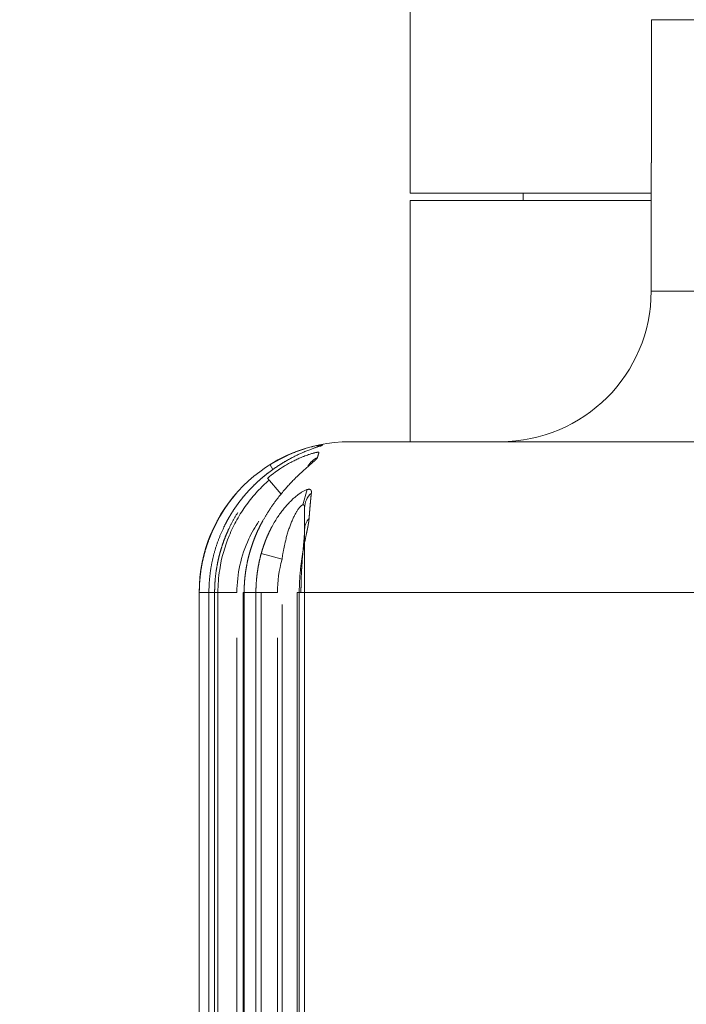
# Model space of a CAD drawing. Header units: millimetres. Extents: x 25069 to 61396, y 8621 to 21558.
# Tile 439 of 656: x 49945 to 49989, y 15924 to 15989. Entities that reach past the tile are written whole.
import ezdxf

# ---------------------------------------------------------------- set-up
doc = ezdxf.new("R2010")
doc.units = ezdxf.units.MM
doc.layers.add('10', color=7, linetype='Continuous')
doc.layers.add('dim', color=84, linetype='Continuous', lineweight=9)
doc.dimstyles.get("Standard").update_dxf_attribs({"dimtxt": 15, "dimasz": 5, "dimexe": 8, "dimexo": 5, "dimgap": 3, "dimtad": 0, "dimzin": 0, "dimdsep": 46, "dimtxsty": 'Standard', "dimblk": 'CLOSEDBLANK', "dimcen": 2, "dimclrd": 4, "dimclre": 3, "dimadec": 0, "dimazin": 0, "dimtfac": 1, "dimtofl": 0, "dimtmove": 0, "dimatfit": 3, "dimldrblk": 'CLOSEDBLANK', "dimfxl": 0, "dimtolj": 1, "dimtzin": 0, "dimarcsym": 0})

# ---------------------------------------------------------------- blocks, each defined once
blk = doc.blocks.new('_ClosedBlank')
at = {"color": 0, "linetype": 'ByBlock', "lineweight": -2}
for p, q in [((-1, 0.1667), (0, 0)), ((-1, 0.1667), (-1, -0.1667)), ((0, 0), (-1, -0.1667))]:
    blk.add_line(p, q, dxfattribs=at)
blk = doc.blocks.new('*D45')
at = {"layer": 'Defpoints', "color": 0, "lineweight": 18}
for p in [(49785.151, 16077.893), (49977.346, 16077.893), (50058.78, 15900.393)]:
    blk.add_point(p, dxfattribs=at)
at = {"layer": 'dim', "color": 4, "lineweight": -3}
for p, q in [((49785.151, 16077.893), (49785.151, 16087.893)), ((49785.151, 15910.393), (49785.151, 16067.893))]:
    blk.add_line(p, q, dxfattribs=at)
at = {"layer": 'dim', "color": 3, "lineweight": -2}
for p, q in [((49957.346, 16077.893), (49765.151, 16077.893)), ((50038.78, 15900.393), (49765.151, 15900.393))]:
    blk.add_line(p, q, dxfattribs=at)
at = {"layer": 'dim', "color": 4, "lineweight": -3, "xscale": 10, "yscale": 10, "zscale": 10}
for p, rotation in [((49785.151, 16077.893), 90), ((49785.151, 15900.393), 270)]:
    blk.add_blockref('_ClosedBlank', p, dxfattribs=dict(at, rotation=rotation))
at = {"layer": 'dim', "color": 0, "lineweight": 18, "insert": (49785.151, 16342.893), "char_height": 100, "attachment_point": 5, "rotation": 90}
blk.add_mtext('\\A1;177.50', dxfattribs=at)

msp = doc.modelspace()

# ---------------------------------------------------------------- linework, layer by layer
at = {"layer": '10', "color": 7, "linetype": 'Continuous', "lineweight": 15}
for p, q in [((49970.786, 16011.393), (49970.786, 15987.893)), ((50061.877, 15988.893), (49986.799, 15988.893)), ((49986.799, 15979.393), (49986.799, 15988.893)), ((49970.793, 15987.893), (49970.793, 15977.393)), ((49986.786, 15979.393), (49986.799, 15979.393)), ((49986.786, 15979.393), (49986.786, 15970.893)), ((49970.793, 15977.393), (49986.786, 15977.393)), ((49978.286, 15977.393), (49978.286, 15976.893)), ((49970.793, 15976.893), (49986.786, 15976.893)), ((49970.793, 15966.893), (49970.793, 15976.893)), ((50063.286, 15970.893), (49986.786, 15970.893)), ((49970.786, 15966.893), (49970.786, 15960.892)), ((49970.793, 15966.893), (49970.793, 15966.893)), ((49997.286, 15960.893), (49966.786, 15960.893)), ((49961.49, 15959.369), (49961.685, 15959.057)), ((49961.321, 15958.468), (49962.226, 15957.403)), ((49963.961, 15957.721), (49963.676, 15956.709)), ((49963.786, 15855.668), (49963.786, 15956.502)), ((49960.909, 15953.484), (49962.286, 15953.095)), ((49956.786, 15950.893), (49956.786, 15857.541)), ((49956.797, 15950.893), (49956.786, 15950.893)), ((49956.797, 15860.541), (49956.797, 15950.893)), ((49956.797, 15950.893), (49957.421, 15950.893)), ((49957.423, 15950.893), (49957.435, 15950.893)), ((49957.423, 15950.893), (49957.423, 15856.971)), ((49957.435, 15950.893), (49957.435, 15860.37)), ((49957.814, 15950.893), (49957.435, 15950.893)), ((49957.814, 15860.269), (49957.814, 15950.893)), ((49957.814, 15950.893), (49959.293, 15950.893)), ((49958.032, 15950.893), (49958.032, 15857.21)), ((49959.714, 15950.893), (49959.772, 15950.893)), ((49959.714, 15950.893), (49959.714, 15856.358)), ((49959.772, 15950.893), (49959.772, 15859.745)), ((49960.555, 15950.893), (49959.772, 15950.893)), ((49960.555, 15859.534), (49960.555, 15950.893)), ((49960.555, 15950.893), (49961.981, 15950.893)), ((49960.901, 15950.893), (49960.901, 15856.441)), ((49963.302, 15950.893), (49963.432, 15950.893)), ((49963.302, 15950.893), (49963.302, 15855.733)), ((49991.873, 15950.893), (49963.432, 15950.893)), ((49963.432, 15950.893), (49963.432, 15858.764)), ((49962.286, 15859.07), (49962.286, 15950.095)), ((49959.293, 15947.892), (49959.293, 15859.873)), ((49961.981, 15947.893), (49961.981, 15859.153))]:
    msp.add_line(p, q, dxfattribs=at)
for centre, start, end in [((49976.786, 15970.893), 270, 0), ((49966.786, 15950.893), 90, 180)]:
    msp.add_arc(centre, 10, start, end, dxfattribs=at)
for centre, ratio, start_param, end_param in [((49965.286, 15959.235), 0.999925, 1.763697, 2.151402), ((49965.286, 15958.507), 0.992237, 2.015415, 2.599936), ((49965.286, 15956.498), 0.925036, 2.348165, 3.141593), ((49965.286, 15955.07), 0.821488, 2.500393, 3.141593)]:
    msp.add_ellipse(centre, major_axis=(1.5, 0), ratio=ratio, start_param=start_param, end_param=end_param, dxfattribs=at)
for points, knots in [([(49964.964, 15960.658), (49964.964, 15960.657), (49964.964, 15960.657), (49964.963, 15960.656), (49964.962, 15960.656), (49964.961, 15960.655), (49964.959, 15960.654), (49964.958, 15960.653), (49964.956, 15960.652), (49964.954, 15960.651), (49964.951, 15960.65), (49964.949, 15960.649), (49964.946, 15960.648), (49964.943, 15960.646), (49964.94, 15960.645), (49964.936, 15960.644), (49964.933, 15960.642), (49964.929, 15960.641), (49964.925, 15960.639), (49964.92, 15960.638), (49964.916, 15960.636), (49964.911, 15960.635), (49964.906, 15960.633), (49964.901, 15960.631), (49964.895, 15960.629), (49964.89, 15960.627), (49964.884, 15960.625), (49964.878, 15960.623), (49964.871, 15960.621), (49964.865, 15960.619), (49964.844, 15960.612), (49964.806, 15960.6), (49964.742, 15960.579), (49964.668, 15960.555), (49964.558, 15960.519), (49964.402, 15960.466), (49964.187, 15960.389), (49963.944, 15960.295), (49963.699, 15960.193), (49963.464, 15960.088), (49963.245, 15959.985), (49963.016, 15959.87), (49962.779, 15959.743), (49962.598, 15959.642), (49962.479, 15959.572), (49962.423, 15959.538), (49962.367, 15959.505), (49962.311, 15959.47), (49962.254, 15959.435), (49962.197, 15959.399), (49962.14, 15959.363), (49962.083, 15959.326), (49962.026, 15959.289), (49961.968, 15959.251), (49961.91, 15959.212), (49961.852, 15959.173), (49961.794, 15959.133), (49961.736, 15959.092), (49961.677, 15959.051), (49961.619, 15959.009), (49961.56, 15958.966), (49961.501, 15958.923), (49961.442, 15958.879), (49961.403, 15958.849), (49961.383, 15958.834)], [0, 0, 0, 0, 0.004323, 0.008642, 0.01296, 0.017275, 0.021588, 0.0259, 0.030211, 0.034522, 0.038833, 0.043144, 0.047456, 0.05177, 0.056085, 0.060403, 0.064723, 0.069047, 0.073374, 0.077705, 0.08204, 0.08638, 0.090726, 0.095077, 0.099434, 0.103798, 0.108169, 0.112547, 0.116933, 0.121327, 0.125729, 0.15659, 0.187587, 0.218858, 0.250534, 0.311119, 0.372436, 0.435241, 0.50024, 0.548296, 0.597123, 0.64694, 0.697958, 0.750372, 0.762259, 0.774196, 0.786187, 0.798233, 0.810337, 0.822499, 0.834722, 0.847008, 0.859359, 0.871776, 0.884262, 0.896818, 0.909445, 0.922147, 0.934924, 0.947778, 0.960711, 0.973725, 0.98682, 1, 1, 1, 1]), ([(49961.49, 15959.369), (49961.5, 15959.375), (49961.52, 15959.388), (49961.551, 15959.406), (49961.581, 15959.425), (49961.611, 15959.443), (49961.641, 15959.461), (49961.671, 15959.479), (49961.701, 15959.497), (49961.731, 15959.515), (49961.761, 15959.532), (49961.791, 15959.55), (49961.82, 15959.567), (49961.85, 15959.584), (49961.88, 15959.601), (49961.91, 15959.617), (49961.939, 15959.634), (49961.969, 15959.65), (49961.999, 15959.666), (49962.028, 15959.682), (49962.058, 15959.698), (49962.087, 15959.714), (49962.116, 15959.73), (49962.146, 15959.745), (49962.175, 15959.76), (49962.204, 15959.775), (49962.234, 15959.79), (49962.263, 15959.805), (49962.292, 15959.82), (49962.321, 15959.835), (49962.35, 15959.849), (49962.379, 15959.863), (49962.408, 15959.877), (49962.436, 15959.891), (49962.465, 15959.905), (49962.494, 15959.919), (49962.523, 15959.932), (49962.551, 15959.946), (49962.58, 15959.959), (49962.608, 15959.972), (49962.636, 15959.985), (49962.758, 15960.04), (49962.969, 15960.131), (49963.262, 15960.246), (49963.54, 15960.345), (49963.777, 15960.422), (49963.974, 15960.481), (49964.137, 15960.526), (49964.315, 15960.572), (49964.499, 15960.616), (49964.648, 15960.648), (49964.749, 15960.669), (49964.816, 15960.681), (49964.873, 15960.691), (49964.909, 15960.697), (49964.93, 15960.701), (49964.941, 15960.702), (49964.95, 15960.704), (49964.959, 15960.705), (49964.967, 15960.706), (49964.974, 15960.707), (49964.981, 15960.707), (49964.986, 15960.708), (49964.99, 15960.708), (49964.994, 15960.708), (49964.996, 15960.708), (49964.998, 15960.708), (49964.999, 15960.708), (49964.999, 15960.707), (49964.999, 15960.707)], [0, 0, 0, 0, 0.006609, 0.013196, 0.019763, 0.026309, 0.032834, 0.039339, 0.045825, 0.05229, 0.058737, 0.065164, 0.071572, 0.077962, 0.084333, 0.090687, 0.097023, 0.103341, 0.109642, 0.115926, 0.122193, 0.128445, 0.13468, 0.140899, 0.147103, 0.153292, 0.159465, 0.165625, 0.17177, 0.177901, 0.184018, 0.190122, 0.196212, 0.20229, 0.208356, 0.214409, 0.22045, 0.22648, 0.232499, 0.238506, 0.244503, 0.25049, 0.315492, 0.378506, 0.44001, 0.500509, 0.542763, 0.58433, 0.625425, 0.688291, 0.750082, 0.78172, 0.813043, 0.844191, 0.875309, 0.884281, 0.893228, 0.902154, 0.911063, 0.919959, 0.928844, 0.937723, 0.946599, 0.955476, 0.964358, 0.973247, 0.982148, 0.991065, 1, 1, 1, 1]), ([(49964.641, 15959.851), (49964.641, 15959.85), (49964.64, 15959.847), (49964.639, 15959.844), (49964.637, 15959.84), (49964.635, 15959.836), (49964.634, 15959.832), (49964.631, 15959.828), (49964.629, 15959.823), (49964.626, 15959.819), (49964.624, 15959.815), (49964.621, 15959.81), (49964.617, 15959.805), (49964.614, 15959.8), (49964.61, 15959.795), (49964.606, 15959.79), (49964.602, 15959.785), (49964.598, 15959.78), (49964.593, 15959.774), (49964.589, 15959.769), (49964.584, 15959.763), (49964.578, 15959.757), (49964.573, 15959.751), (49964.567, 15959.745), (49964.562, 15959.739), (49964.556, 15959.733), (49964.549, 15959.726), (49964.543, 15959.72), (49964.536, 15959.713), (49964.53, 15959.706), (49964.522, 15959.699), (49964.515, 15959.692), (49964.508, 15959.685), (49964.5, 15959.678), (49964.492, 15959.67), (49964.484, 15959.662), (49964.456, 15959.636), (49964.402, 15959.587), (49964.315, 15959.51), (49964.215, 15959.424), (49964.075, 15959.303), (49963.884, 15959.137), (49963.634, 15958.914), (49963.358, 15958.657), (49963.096, 15958.399), (49962.856, 15958.15), (49962.642, 15957.919), (49962.421, 15957.668), (49962.195, 15957.396), (49962.003, 15957.152), (49961.845, 15956.942), (49961.722, 15956.771), (49961.597, 15956.592), (49961.499, 15956.448), (49961.429, 15956.34), (49961.385, 15956.272), (49961.34, 15956.202), (49961.295, 15956.13), (49961.25, 15956.057), (49961.205, 15955.982), (49961.159, 15955.905), (49961.113, 15955.827), (49961.067, 15955.746), (49961.036, 15955.692), (49961.021, 15955.665)], [0, 0, 0, 0, 0.003538, 0.007075, 0.010612, 0.014149, 0.017687, 0.021225, 0.024766, 0.028307, 0.031851, 0.035397, 0.038947, 0.042499, 0.046055, 0.049615, 0.053179, 0.056748, 0.060322, 0.063901, 0.067486, 0.071078, 0.074676, 0.07828, 0.081892, 0.085512, 0.089139, 0.092775, 0.096419, 0.100072, 0.103734, 0.107406, 0.111088, 0.114781, 0.118484, 0.122197, 0.125922, 0.156551, 0.187622, 0.2193, 0.251739, 0.310231, 0.370971, 0.434587, 0.501633, 0.547564, 0.595412, 0.645285, 0.697284, 0.751497, 0.781124, 0.811636, 0.843044, 0.875354, 0.886801, 0.898473, 0.910371, 0.922495, 0.934845, 0.947422, 0.960225, 0.973256, 0.986514, 1, 1, 1, 1]), ([(49961.321, 15958.468), (49961.331, 15958.476), (49961.349, 15958.492), (49961.377, 15958.516), (49961.406, 15958.539), (49961.434, 15958.563), (49961.462, 15958.586), (49961.49, 15958.608), (49961.518, 15958.631), (49961.546, 15958.653), (49961.574, 15958.676), (49961.602, 15958.698), (49961.63, 15958.719), (49961.658, 15958.741), (49961.686, 15958.762), (49961.713, 15958.784), (49961.741, 15958.805), (49961.769, 15958.825), (49961.797, 15958.846), (49961.825, 15958.867), (49961.853, 15958.887), (49961.88, 15958.907), (49961.908, 15958.927), (49961.936, 15958.946), (49961.963, 15958.966), (49961.991, 15958.985), (49962.018, 15959.004), (49962.046, 15959.023), (49962.073, 15959.042), (49962.101, 15959.061), (49962.128, 15959.079), (49962.155, 15959.097), (49962.183, 15959.115), (49962.21, 15959.133), (49962.237, 15959.151), (49962.264, 15959.168), (49962.291, 15959.186), (49962.318, 15959.203), (49962.345, 15959.22), (49962.372, 15959.237), (49962.399, 15959.253), (49962.517, 15959.326), (49962.724, 15959.446), (49963.013, 15959.601), (49963.29, 15959.735), (49963.526, 15959.84), (49963.725, 15959.921), (49963.89, 15959.984), (49964.032, 15960.034), (49964.153, 15960.074), (49964.255, 15960.106), (49964.348, 15960.132), (49964.433, 15960.154), (49964.509, 15960.172), (49964.575, 15960.185), (49964.63, 15960.193), (49964.663, 15960.195), (49964.683, 15960.196), (49964.692, 15960.195), (49964.701, 15960.195), (49964.709, 15960.194), (49964.716, 15960.192), (49964.722, 15960.191), (49964.727, 15960.189), (49964.731, 15960.186), (49964.735, 15960.183), (49964.737, 15960.18), (49964.738, 15960.176), (49964.739, 15960.172), (49964.739, 15960.168), (49964.738, 15960.164), (49964.737, 15960.163)], [0, 0, 0, 0, 0.00671, 0.013393, 0.020051, 0.026683, 0.03329, 0.039871, 0.046427, 0.052959, 0.059466, 0.065948, 0.072407, 0.078841, 0.085252, 0.09164, 0.098004, 0.104346, 0.110665, 0.116961, 0.123236, 0.129488, 0.135719, 0.141928, 0.148117, 0.154284, 0.160431, 0.166558, 0.172664, 0.178751, 0.184818, 0.190866, 0.196895, 0.202906, 0.208898, 0.214872, 0.220828, 0.226767, 0.232688, 0.238592, 0.24448, 0.250352, 0.316066, 0.379328, 0.440661, 0.500638, 0.542892, 0.584343, 0.625255, 0.656976, 0.688283, 0.719322, 0.750243, 0.781764, 0.813007, 0.844146, 0.875355, 0.884266, 0.893161, 0.902041, 0.910912, 0.919778, 0.928643, 0.93751, 0.946384, 0.955269, 0.964169, 0.973089, 0.982031, 0.991, 1, 1, 1, 1]), ([(49964.737, 15960.163), (49964.736, 15960.158), (49964.732, 15960.149), (49964.727, 15960.134), (49964.723, 15960.12), (49964.718, 15960.105), (49964.713, 15960.09), (49964.708, 15960.075), (49964.703, 15960.059), (49964.698, 15960.043), (49964.693, 15960.027), (49964.688, 15960.011), (49964.683, 15959.994), (49964.677, 15959.977), (49964.672, 15959.96), (49964.667, 15959.943), (49964.662, 15959.925), (49964.657, 15959.907), (49964.652, 15959.888), (49964.646, 15959.87), (49964.643, 15959.857), (49964.641, 15959.851)], [0, 0, 0, 0, 0.053369, 0.106654, 0.159855, 0.212973, 0.266008, 0.31896, 0.37183, 0.424619, 0.477325, 0.529951, 0.582496, 0.634961, 0.687346, 0.739651, 0.791878, 0.844025, 0.896095, 0.948086, 1, 1, 1, 1]), ([(49961.383, 15958.834), (49961.37, 15958.824), (49961.344, 15958.804), (49961.305, 15958.774), (49961.267, 15958.744), (49961.228, 15958.714), (49961.19, 15958.684), (49961.152, 15958.653), (49961.114, 15958.622), (49961.076, 15958.591), (49961.038, 15958.56), (49961.001, 15958.529), (49960.964, 15958.497), (49960.927, 15958.466), (49960.89, 15958.434), (49960.853, 15958.402), (49960.816, 15958.37), (49960.78, 15958.337), (49960.744, 15958.305), (49960.708, 15958.272), (49960.672, 15958.24), (49960.636, 15958.207), (49960.6, 15958.174), (49960.565, 15958.14), (49960.53, 15958.107), (49960.495, 15958.074), (49960.46, 15958.04), (49960.426, 15958.006), (49960.391, 15957.972), (49960.357, 15957.938), (49960.323, 15957.904), (49960.289, 15957.869), (49960.255, 15957.835), (49960.222, 15957.8), (49960.188, 15957.765), (49960.155, 15957.73), (49960.122, 15957.695), (49960.089, 15957.66), (49960.057, 15957.624), (49960.024, 15957.589), (49959.992, 15957.553), (49959.96, 15957.517), (49959.928, 15957.482), (49959.897, 15957.445), (49959.865, 15957.409), (49959.834, 15957.373), (49959.803, 15957.336), (49959.772, 15957.3), (49959.741, 15957.263), (49959.711, 15957.226), (49959.681, 15957.189), (49959.65, 15957.152), (49959.621, 15957.115), (49959.591, 15957.078), (49959.561, 15957.04), (49959.532, 15957.003), (49959.503, 15956.965), (49959.474, 15956.927), (49959.445, 15956.889), (49959.417, 15956.851), (49959.388, 15956.813), (49959.36, 15956.775), (49959.332, 15956.736), (49959.304, 15956.698), (49959.277, 15956.659), (49959.249, 15956.62), (49959.222, 15956.581), (49959.195, 15956.543), (49959.168, 15956.503), (49959.142, 15956.464), (49959.115, 15956.425), (49959.089, 15956.386), (49959.063, 15956.346), (49959.038, 15956.307), (49959.012, 15956.267), (49958.987, 15956.227), (49958.961, 15956.187), (49958.936, 15956.147), (49958.912, 15956.107), (49958.887, 15956.067), (49958.863, 15956.027), (49958.839, 15955.987), (49958.815, 15955.946), (49958.791, 15955.906), (49958.767, 15955.865), (49958.744, 15955.824), (49958.721, 15955.784), (49958.698, 15955.743), (49958.675, 15955.702), (49958.653, 15955.661), (49958.63, 15955.62), (49958.608, 15955.578), (49958.586, 15955.537), (49958.565, 15955.496), (49958.543, 15955.454), (49958.522, 15955.413), (49958.501, 15955.371), (49958.472, 15955.313), (49958.435, 15955.239), (49958.392, 15955.148), (49958.349, 15955.057), (49958.308, 15954.966), (49958.267, 15954.874), (49958.227, 15954.782), (49958.188, 15954.689), (49958.151, 15954.596), (49958.114, 15954.503), (49958.078, 15954.409), (49958.043, 15954.315), (49958.009, 15954.221), (49957.976, 15954.126), (49957.944, 15954.031), (49957.912, 15953.936), (49957.882, 15953.84), (49957.853, 15953.745), (49957.825, 15953.648), (49957.798, 15953.552), (49957.771, 15953.456), (49957.746, 15953.359), (49957.722, 15953.262), (49957.698, 15953.165), (49957.676, 15953.067), (49957.655, 15952.97), (49957.634, 15952.872), (49957.615, 15952.774), (49957.596, 15952.676), (49957.579, 15952.578), (49957.563, 15952.479), (49957.547, 15952.381), (49957.533, 15952.282), (49957.519, 15952.183), (49957.507, 15952.084), (49957.495, 15951.985), (49957.485, 15951.886), (49957.476, 15951.787), (49957.467, 15951.688), (49957.46, 15951.589), (49957.453, 15951.489), (49957.448, 15951.39), (49957.443, 15951.291), (49957.44, 15951.191), (49957.437, 15951.092), (49957.436, 15950.993), (49957.436, 15950.926), (49957.435, 15950.893)], [0, 0, 0, 0, 0.005337, 0.010672, 0.016003, 0.021332, 0.026658, 0.031981, 0.037302, 0.042619, 0.047934, 0.053246, 0.058555, 0.063861, 0.069165, 0.074465, 0.079763, 0.085058, 0.090351, 0.09564, 0.100927, 0.10621, 0.111491, 0.11677, 0.122045, 0.127318, 0.132588, 0.137855, 0.143119, 0.14838, 0.153639, 0.158895, 0.164148, 0.169398, 0.174645, 0.17989, 0.185132, 0.190371, 0.195607, 0.200841, 0.206071, 0.211299, 0.216524, 0.221746, 0.226966, 0.232183, 0.237397, 0.242608, 0.247816, 0.253022, 0.258224, 0.263424, 0.268622, 0.273816, 0.279008, 0.284197, 0.289383, 0.294566, 0.299746, 0.304924, 0.310099, 0.315271, 0.320441, 0.325607, 0.330771, 0.335932, 0.341091, 0.346246, 0.351399, 0.356549, 0.361696, 0.366841, 0.371983, 0.377121, 0.382258, 0.387391, 0.392522, 0.39765, 0.402775, 0.407897, 0.413017, 0.418134, 0.423248, 0.428359, 0.433468, 0.438574, 0.443677, 0.448777, 0.453875, 0.45897, 0.464062, 0.469151, 0.474238, 0.479321, 0.484403, 0.489481, 0.494557, 0.49963, 0.510579, 0.521525, 0.532468, 0.543407, 0.554343, 0.565276, 0.576205, 0.587131, 0.598054, 0.608974, 0.61989, 0.630803, 0.641712, 0.652619, 0.663522, 0.674422, 0.685319, 0.696213, 0.707104, 0.717991, 0.728875, 0.739756, 0.750634, 0.761509, 0.772381, 0.78325, 0.794116, 0.804978, 0.815838, 0.826694, 0.837548, 0.848399, 0.859246, 0.870091, 0.880932, 0.891771, 0.902607, 0.91344, 0.92427, 0.935097, 0.945921, 0.956743, 0.967561, 0.978377, 0.98919, 1, 1, 1, 1]), ([(49961.424, 15958.347), (49961.158, 15958.114), (49960.905, 15957.867), (49960.403, 15957.323), (49960.156, 15957.021), (49959.698, 15956.391), (49959.486, 15956.061), (49959.101, 15955.373), (49958.929, 15955.019), (49958.482, 15953.936), (49958.27, 15953.185), (49958.07, 15951.9), (49958.032, 15951.396), (49958.032, 15950.893)], [0, 0, 0, 0, 0.124824, 0.124824, 0.263942, 0.263942, 0.403061, 0.403061, 0.54218, 0.54218, 0.820417, 0.820417, 1, 1, 1, 1]), ([(49960.909, 15953.484), (49960.913, 15953.498), (49960.922, 15953.527), (49960.934, 15953.57), (49960.946, 15953.613), (49960.959, 15953.656), (49960.972, 15953.698), (49960.985, 15953.74), (49960.998, 15953.781), (49961.011, 15953.823), (49961.024, 15953.864), (49961.038, 15953.905), (49961.051, 15953.945), (49961.065, 15953.985), (49961.079, 15954.025), (49961.092, 15954.065), (49961.106, 15954.104), (49961.12, 15954.143), (49961.135, 15954.182), (49961.149, 15954.22), (49961.163, 15954.258), (49961.178, 15954.296), (49961.192, 15954.333), (49961.207, 15954.371), (49961.222, 15954.408), (49961.236, 15954.444), (49961.251, 15954.481), (49961.266, 15954.517), (49961.281, 15954.553), (49961.296, 15954.588), (49961.311, 15954.623), (49961.327, 15954.658), (49961.342, 15954.693), (49961.357, 15954.727), (49961.372, 15954.761), (49961.388, 15954.795), (49961.403, 15954.829), (49961.419, 15954.862), (49961.434, 15954.895), (49961.45, 15954.927), (49961.466, 15954.96), (49961.481, 15954.992), (49961.497, 15955.024), (49961.513, 15955.055), (49961.528, 15955.087), (49961.544, 15955.118), (49961.56, 15955.148), (49961.633, 15955.288), (49961.766, 15955.527), (49961.967, 15955.851), (49962.172, 15956.147), (49962.376, 15956.414), (49962.581, 15956.658), (49962.785, 15956.877), (49962.985, 15957.073), (49963.186, 15957.251), (49963.386, 15957.408), (49963.578, 15957.54), (49963.731, 15957.628), (49963.85, 15957.683), (49963.94, 15957.716), (49964.018, 15957.735), (49964.085, 15957.74), (49964.127, 15957.733), (49964.15, 15957.724), (49964.161, 15957.719), (49964.172, 15957.713), (49964.181, 15957.707), (49964.19, 15957.699), (49964.198, 15957.691), (49964.205, 15957.681), (49964.212, 15957.671), (49964.218, 15957.661), (49964.223, 15957.649), (49964.227, 15957.637), (49964.231, 15957.623), (49964.234, 15957.609), (49964.236, 15957.594), (49964.237, 15957.578), (49964.238, 15957.562), (49964.238, 15957.544), (49964.237, 15957.526), (49964.236, 15957.507), (49964.235, 15957.493), (49964.234, 15957.487)], [0, 0, 0, 0, 0.006175, 0.012316, 0.018423, 0.024497, 0.030538, 0.036545, 0.042519, 0.04846, 0.054367, 0.060241, 0.066082, 0.07189, 0.077664, 0.083405, 0.089114, 0.094789, 0.100431, 0.10604, 0.111616, 0.11716, 0.12267, 0.128148, 0.133593, 0.139005, 0.144384, 0.149731, 0.155045, 0.160327, 0.165576, 0.170792, 0.175977, 0.181128, 0.186248, 0.191335, 0.19639, 0.201413, 0.206404, 0.211363, 0.21629, 0.221184, 0.226047, 0.230878, 0.235678, 0.240445, 0.245181, 0.249886, 0.305332, 0.357824, 0.407506, 0.454547, 0.499145, 0.542807, 0.584352, 0.624116, 0.667661, 0.709141, 0.749323, 0.774981, 0.800059, 0.824824, 0.849554, 0.874529, 0.880659, 0.886781, 0.892899, 0.899018, 0.90514, 0.911271, 0.917413, 0.92357, 0.929747, 0.935947, 0.942173, 0.94843, 0.954721, 0.961049, 0.967419, 0.973833, 0.980295, 0.986808, 0.993375, 1, 1, 1, 1]), ([(49956.797, 15950.893), (49956.797, 15950.91), (49956.797, 15950.942), (49956.797, 15950.991), (49956.798, 15951.039), (49956.799, 15951.088), (49956.8, 15951.137), (49956.801, 15951.186), (49956.803, 15951.235), (49956.804, 15951.283), (49956.806, 15951.332), (49956.809, 15951.381), (49956.811, 15951.43), (49956.814, 15951.479), (49956.817, 15951.528), (49956.82, 15951.577), (49956.824, 15951.625), (49956.827, 15951.674), (49956.831, 15951.723), (49956.836, 15951.772), (49956.84, 15951.821), (49956.845, 15951.87), (49956.85, 15951.919), (49956.855, 15951.967), (49956.86, 15952.016), (49956.866, 15952.065), (49956.872, 15952.114), (49956.878, 15952.163), (49956.884, 15952.211), (49956.891, 15952.26), (49956.898, 15952.309), (49956.905, 15952.358), (49956.912, 15952.406), (49956.92, 15952.455), (49956.927, 15952.504), (49956.935, 15952.552), (49956.944, 15952.601), (49956.952, 15952.65), (49956.961, 15952.698), (49956.97, 15952.747), (49956.979, 15952.795), (49956.989, 15952.844), (49956.999, 15952.892), (49957.009, 15952.941), (49957.019, 15952.989), (49957.03, 15953.038), (49957.04, 15953.086), (49957.051, 15953.134), (49957.062, 15953.183), (49957.074, 15953.231), (49957.086, 15953.279), (49957.098, 15953.327), (49957.11, 15953.375), (49957.122, 15953.424), (49957.135, 15953.472), (49957.148, 15953.52), (49957.161, 15953.568), (49957.175, 15953.615), (49957.188, 15953.663), (49957.202, 15953.711), (49957.216, 15953.759), (49957.231, 15953.807), (49957.245, 15953.854), (49957.26, 15953.902), (49957.275, 15953.949), (49957.291, 15953.997), (49957.306, 15954.044), (49957.322, 15954.091), (49957.338, 15954.139), (49957.355, 15954.186), (49957.371, 15954.233), (49957.388, 15954.28), (49957.405, 15954.327), (49957.422, 15954.374), (49957.44, 15954.421), (49957.458, 15954.468), (49957.476, 15954.515), (49957.494, 15954.561), (49957.512, 15954.608), (49957.531, 15954.654), (49957.55, 15954.701), (49957.569, 15954.747), (49957.589, 15954.793), (49957.609, 15954.84), (49957.629, 15954.886), (49957.649, 15954.932), (49957.669, 15954.978), (49957.69, 15955.024), (49957.711, 15955.069), (49957.732, 15955.115), (49957.753, 15955.161), (49957.775, 15955.206), (49957.797, 15955.252), (49957.819, 15955.297), (49957.841, 15955.342), (49957.864, 15955.387), (49957.886, 15955.432), (49957.909, 15955.477), (49957.933, 15955.522), (49957.956, 15955.567), (49957.98, 15955.611), (49958.004, 15955.656), (49958.028, 15955.7), (49958.053, 15955.745), (49958.077, 15955.789), (49958.102, 15955.833), (49958.127, 15955.877), (49958.153, 15955.921), (49958.178, 15955.965), (49958.204, 15956.008), (49958.23, 15956.052), (49958.256, 15956.095), (49958.283, 15956.138), (49958.31, 15956.182), (49958.337, 15956.225), (49958.364, 15956.268), (49958.391, 15956.31), (49958.419, 15956.353), (49958.447, 15956.396), (49958.475, 15956.438), (49958.503, 15956.48), (49958.532, 15956.522), (49958.561, 15956.564), (49958.59, 15956.606), (49958.619, 15956.648), (49958.648, 15956.69), (49958.678, 15956.731), (49958.708, 15956.773), (49958.738, 15956.814), (49958.768, 15956.855), (49958.799, 15956.896), (49958.83, 15956.937), (49958.861, 15956.977), (49958.892, 15957.018), (49958.923, 15957.058), (49958.955, 15957.098), (49958.987, 15957.139), (49959.019, 15957.178), (49959.051, 15957.218), (49959.084, 15957.258), (49959.117, 15957.297), (49959.15, 15957.337), (49959.182, 15957.375), (49959.204, 15957.401), (49959.215, 15957.413)], [0, 0, 0, 0, 0.00686, 0.013722, 0.020587, 0.027454, 0.034324, 0.041197, 0.048072, 0.05495, 0.061831, 0.068714, 0.0756, 0.082488, 0.089379, 0.096273, 0.103169, 0.110068, 0.11697, 0.123874, 0.13078, 0.13769, 0.144602, 0.151516, 0.158433, 0.165353, 0.172275, 0.1792, 0.186128, 0.193058, 0.199991, 0.206927, 0.213865, 0.220805, 0.227749, 0.234695, 0.241643, 0.248594, 0.255548, 0.262505, 0.269464, 0.276425, 0.283389, 0.290356, 0.297326, 0.304298, 0.311273, 0.31825, 0.32523, 0.332212, 0.339198, 0.346185, 0.353176, 0.360169, 0.367164, 0.374163, 0.381163, 0.388167, 0.395173, 0.402182, 0.409193, 0.416207, 0.423224, 0.430243, 0.437265, 0.444289, 0.451316, 0.458346, 0.465378, 0.472413, 0.47945, 0.48649, 0.493533, 0.500578, 0.507626, 0.514677, 0.52173, 0.528786, 0.535844, 0.542905, 0.549969, 0.557035, 0.564104, 0.571176, 0.57825, 0.585327, 0.592406, 0.599488, 0.606573, 0.61366, 0.62075, 0.627842, 0.634937, 0.642035, 0.649135, 0.656238, 0.663344, 0.670452, 0.677562, 0.684676, 0.691792, 0.69891, 0.706032, 0.713156, 0.720282, 0.727411, 0.734543, 0.741677, 0.748814, 0.755954, 0.763096, 0.770241, 0.777388, 0.784538, 0.791691, 0.798846, 0.806004, 0.813164, 0.820327, 0.827493, 0.834662, 0.841833, 0.849006, 0.856182, 0.863361, 0.870543, 0.877727, 0.884913, 0.892103, 0.899295, 0.906489, 0.913686, 0.920886, 0.928088, 0.935293, 0.942501, 0.949711, 0.956924, 0.96414, 0.971358, 0.978579, 0.985802, 0.993028, 1, 1, 1, 1]), ([(49964.234, 15957.487), (49964.233, 15957.477), (49964.231, 15957.458), (49964.228, 15957.43), (49964.225, 15957.401), (49964.222, 15957.373), (49964.219, 15957.344), (49964.215, 15957.315), (49964.212, 15957.286), (49964.209, 15957.257), (49964.206, 15957.227), (49964.203, 15957.198), (49964.2, 15957.168), (49964.197, 15957.138), (49964.194, 15957.109), (49964.191, 15957.079), (49964.188, 15957.048), (49964.185, 15957.018), (49964.182, 15956.988), (49964.179, 15956.957), (49964.176, 15956.927), (49964.173, 15956.896), (49964.17, 15956.865), (49964.168, 15956.834), (49964.165, 15956.803), (49964.162, 15956.771), (49964.159, 15956.74), (49964.156, 15956.708), (49964.153, 15956.677), (49964.15, 15956.645), (49964.148, 15956.613), (49964.145, 15956.581), (49964.142, 15956.548), (49964.139, 15956.516), (49964.136, 15956.484), (49964.134, 15956.451), (49964.131, 15956.418), (49964.128, 15956.385), (49964.126, 15956.352), (49964.123, 15956.319), (49964.12, 15956.286), (49964.117, 15956.253), (49964.115, 15956.219), (49964.112, 15956.185), (49964.11, 15956.152), (49964.107, 15956.118), (49964.104, 15956.084), (49964.102, 15956.05), (49964.099, 15956.015), (49964.097, 15955.981), (49964.094, 15955.946), (49964.092, 15955.912), (49964.089, 15955.877), (49964.087, 15955.842), (49964.085, 15955.819), (49964.084, 15955.807)], [0, 0, 0, 0, 0.0204, 0.040739, 0.061016, 0.081232, 0.101387, 0.121481, 0.141514, 0.161487, 0.181398, 0.201249, 0.22104, 0.240771, 0.260442, 0.280053, 0.299604, 0.319095, 0.338527, 0.3579, 0.377213, 0.396468, 0.415663, 0.4348, 0.453879, 0.472899, 0.491861, 0.510766, 0.529612, 0.548401, 0.567132, 0.585807, 0.604424, 0.622984, 0.641488, 0.659935, 0.678326, 0.696661, 0.71494, 0.733164, 0.751332, 0.769445, 0.787503, 0.805507, 0.823456, 0.84135, 0.859191, 0.876978, 0.894711, 0.912391, 0.930018, 0.947592, 0.965113, 0.982583, 1, 1, 1, 1]), ([(49963.786, 15956.498), (49963.786, 15956.501), (49963.786, 15956.509), (49963.786, 15956.519), (49963.786, 15956.53), (49963.785, 15956.54), (49963.785, 15956.55), (49963.784, 15956.56), (49963.783, 15956.569), (49963.782, 15956.578), (49963.781, 15956.587), (49963.78, 15956.595), (49963.779, 15956.603), (49963.777, 15956.611), (49963.776, 15956.619), (49963.774, 15956.626), (49963.772, 15956.633), (49963.77, 15956.64), (49963.768, 15956.646), (49963.766, 15956.652), (49963.763, 15956.658), (49963.761, 15956.663), (49963.758, 15956.669), (49963.755, 15956.673), (49963.752, 15956.678), (49963.749, 15956.682), (49963.746, 15956.686), (49963.743, 15956.69), (49963.739, 15956.693), (49963.736, 15956.696), (49963.732, 15956.699), (49963.728, 15956.702), (49963.724, 15956.704), (49963.72, 15956.706), (49963.716, 15956.707), (49963.712, 15956.709), (49963.707, 15956.71), (49963.703, 15956.71), (49963.698, 15956.711), (49963.693, 15956.711), (49963.688, 15956.711), (49963.671, 15956.709), (49963.639, 15956.699), (49963.587, 15956.666), (49963.528, 15956.615), (49963.464, 15956.546), (49963.385, 15956.448), (49963.293, 15956.314), (49963.188, 15956.139), (49963.081, 15955.935), (49962.972, 15955.701), (49962.868, 15955.448), (49962.769, 15955.18), (49962.677, 15954.901), (49962.59, 15954.602), (49962.529, 15954.362), (49962.487, 15954.186), (49962.464, 15954.083), (49962.441, 15953.978), (49962.419, 15953.872), (49962.398, 15953.765), (49962.377, 15953.656), (49962.357, 15953.546), (49962.338, 15953.435), (49962.32, 15953.323), (49962.303, 15953.21), (49962.292, 15953.133), (49962.286, 15953.095)], [0, 0, 0, 0, 0.003623, 0.00721, 0.010762, 0.01428, 0.017765, 0.021217, 0.024637, 0.028026, 0.031385, 0.034714, 0.038015, 0.041288, 0.044534, 0.047755, 0.05095, 0.054122, 0.057271, 0.060398, 0.063504, 0.066591, 0.069659, 0.072709, 0.075743, 0.078762, 0.081766, 0.084758, 0.087738, 0.090707, 0.093667, 0.096619, 0.099564, 0.102504, 0.105439, 0.108371, 0.111302, 0.114231, 0.117162, 0.120095, 0.123031, 0.125971, 0.149013, 0.172584, 0.19724, 0.22347, 0.251681, 0.292956, 0.338133, 0.387687, 0.441977, 0.501276, 0.558563, 0.619119, 0.68305, 0.750447, 0.772061, 0.793883, 0.815916, 0.838162, 0.860623, 0.8833, 0.906196, 0.929312, 0.95265, 0.976212, 1, 1, 1, 1]), ([(49957.814, 15950.893), (49957.814, 15950.91), (49957.814, 15950.944), (49957.814, 15950.994), (49957.815, 15951.044), (49957.816, 15951.095), (49957.817, 15951.145), (49957.818, 15951.195), (49957.82, 15951.246), (49957.822, 15951.296), (49957.824, 15951.346), (49957.826, 15951.397), (49957.829, 15951.447), (49957.832, 15951.497), (49957.835, 15951.548), (49957.839, 15951.598), (49957.842, 15951.648), (49957.846, 15951.699), (49957.851, 15951.749), (49957.855, 15951.799), (49957.86, 15951.849), (49957.865, 15951.9), (49957.87, 15951.95), (49957.876, 15952), (49957.881, 15952.05), (49957.887, 15952.1), (49957.894, 15952.15), (49957.9, 15952.201), (49957.907, 15952.251), (49957.914, 15952.301), (49957.921, 15952.351), (49957.929, 15952.401), (49957.937, 15952.45), (49957.945, 15952.5), (49957.953, 15952.55), (49957.962, 15952.6), (49957.971, 15952.65), (49957.98, 15952.7), (49957.989, 15952.749), (49957.999, 15952.799), (49958.009, 15952.849), (49958.019, 15952.898), (49958.029, 15952.948), (49958.04, 15952.997), (49958.051, 15953.047), (49958.062, 15953.096), (49958.073, 15953.145), (49958.085, 15953.195), (49958.097, 15953.244), (49958.109, 15953.293), (49958.121, 15953.342), (49958.134, 15953.391), (49958.147, 15953.44), (49958.16, 15953.489), (49958.173, 15953.538), (49958.187, 15953.587), (49958.201, 15953.636), (49958.215, 15953.684), (49958.229, 15953.733), (49958.244, 15953.782), (49958.259, 15953.83), (49958.274, 15953.879), (49958.29, 15953.927), (49958.305, 15953.975), (49958.321, 15954.023), (49958.337, 15954.072), (49958.354, 15954.12), (49958.37, 15954.168), (49958.387, 15954.216), (49958.404, 15954.263), (49958.422, 15954.311), (49958.439, 15954.359), (49958.457, 15954.406), (49958.476, 15954.454), (49958.494, 15954.501), (49958.513, 15954.549), (49958.531, 15954.596), (49958.551, 15954.643), (49958.57, 15954.69), (49958.59, 15954.737), (49958.609, 15954.784), (49958.629, 15954.831), (49958.65, 15954.877), (49958.67, 15954.924), (49958.691, 15954.97), (49958.712, 15955.017), (49958.739, 15955.075), (49958.772, 15955.146), (49958.812, 15955.229), (49958.853, 15955.311), (49958.894, 15955.393), (49958.936, 15955.475), (49958.979, 15955.557), (49959.023, 15955.638), (49959.067, 15955.719), (49959.113, 15955.799), (49959.159, 15955.879), (49959.206, 15955.959), (49959.253, 15956.039), (49959.302, 15956.118), (49959.336, 15956.172), (49959.354, 15956.2), (49959.355, 15956.203)], [0, 0, 0, 0, 0.008986, 0.017973, 0.026962, 0.035951, 0.044942, 0.053933, 0.062926, 0.07192, 0.080915, 0.089911, 0.098908, 0.107906, 0.116906, 0.125907, 0.134908, 0.143911, 0.152915, 0.161921, 0.170927, 0.179935, 0.188943, 0.197953, 0.206964, 0.215977, 0.22499, 0.234005, 0.243021, 0.252038, 0.261056, 0.270076, 0.279097, 0.288119, 0.297142, 0.306166, 0.315192, 0.324219, 0.333247, 0.342277, 0.351307, 0.360339, 0.369373, 0.378407, 0.387443, 0.39648, 0.405518, 0.414558, 0.423599, 0.432641, 0.441685, 0.45073, 0.459776, 0.468823, 0.477872, 0.486922, 0.495974, 0.505027, 0.514081, 0.523136, 0.532193, 0.541251, 0.550311, 0.559372, 0.568434, 0.577497, 0.586562, 0.595629, 0.604697, 0.613766, 0.622836, 0.631908, 0.640982, 0.650056, 0.659132, 0.66821, 0.677289, 0.686369, 0.695451, 0.704534, 0.713619, 0.722705, 0.731793, 0.740882, 0.749972, 0.759064, 0.768157, 0.78452, 0.800899, 0.817293, 0.833703, 0.850129, 0.866571, 0.88303, 0.899504, 0.915994, 0.9325, 0.949022, 0.96556, 0.982114, 0.998684, 1, 1, 1, 1]), ([(49964.084, 15955.807), (49964.084, 15955.802), (49964.083, 15955.793), (49964.082, 15955.779), (49964.081, 15955.764), (49964.079, 15955.75), (49964.078, 15955.735), (49964.076, 15955.72), (49964.075, 15955.704), (49964.073, 15955.689), (49964.071, 15955.673), (49964.069, 15955.657), (49964.067, 15955.641), (49964.065, 15955.625), (49964.063, 15955.609), (49964.06, 15955.592), (49964.058, 15955.575), (49964.055, 15955.558), (49964.053, 15955.541), (49964.05, 15955.523), (49964.047, 15955.506), (49964.044, 15955.488), (49964.041, 15955.47), (49964.038, 15955.451), (49964.035, 15955.433), (49964.032, 15955.414), (49964.029, 15955.395), (49964.025, 15955.376), (49964.022, 15955.357), (49964.018, 15955.337), (49964.014, 15955.317), (49964.011, 15955.297), (49964.007, 15955.277), (49964.003, 15955.257), (49963.999, 15955.236), (49963.995, 15955.215), (49963.991, 15955.194), (49963.987, 15955.173), (49963.982, 15955.152), (49963.978, 15955.13), (49963.974, 15955.108), (49963.969, 15955.086), (49963.965, 15955.064), (49963.96, 15955.041), (49963.955, 15955.018), (49963.951, 15954.995), (49963.946, 15954.972), (49963.941, 15954.949), (49963.936, 15954.925), (49963.931, 15954.901), (49963.926, 15954.877), (49963.921, 15954.853), (49963.916, 15954.828), (49963.911, 15954.804), (49963.893, 15954.716), (49963.86, 15954.561), (49963.813, 15954.33), (49963.764, 15954.083), (49963.714, 15953.822), (49963.664, 15953.541), (49963.616, 15953.241), (49963.57, 15952.921), (49963.528, 15952.586), (49963.502, 15952.327), (49963.486, 15952.152), (49963.479, 15952.065), (49963.472, 15951.977), (49963.466, 15951.889), (49963.46, 15951.801), (49963.455, 15951.712), (49963.451, 15951.623), (49963.446, 15951.533), (49963.443, 15951.443), (49963.44, 15951.352), (49963.437, 15951.261), (49963.435, 15951.17), (49963.434, 15951.078), (49963.433, 15950.986), (49963.432, 15950.924), (49963.432, 15950.893)], [0, 0, 0, 0, 0.004191, 0.008398, 0.012621, 0.01686, 0.021117, 0.025391, 0.029682, 0.033991, 0.038319, 0.042665, 0.04703, 0.051414, 0.055818, 0.060242, 0.064686, 0.069151, 0.073636, 0.078143, 0.082671, 0.087221, 0.091793, 0.096387, 0.101004, 0.105643, 0.110306, 0.114992, 0.119702, 0.124436, 0.129194, 0.133976, 0.138783, 0.143615, 0.148472, 0.153355, 0.158263, 0.163197, 0.168157, 0.173144, 0.178157, 0.183197, 0.188264, 0.193358, 0.198479, 0.203628, 0.208805, 0.214009, 0.219242, 0.224503, 0.229793, 0.235112, 0.240459, 0.245836, 0.251241, 0.297263, 0.345262, 0.395323, 0.44752, 0.501917, 0.560618, 0.621652, 0.685072, 0.750922, 0.767055, 0.783254, 0.799518, 0.815848, 0.832246, 0.848711, 0.865243, 0.881844, 0.898513, 0.915252, 0.93206, 0.948939, 0.965888, 0.982908, 1, 1, 1, 1]), ([(49960.744, 15955.613), (49960.491, 15955.239), (49960.269, 15954.848), (49959.822, 15953.888), (49959.623, 15953.3), (49959.36, 15952.113), (49959.293, 15951.509), (49959.293, 15950.893)], [0, 0, 0, 0, 0.270206, 0.270206, 0.635103, 0.635103, 1, 1, 1, 1]), ([(49961.021, 15955.665), (49961.013, 15955.651), (49960.998, 15955.624), (49960.975, 15955.582), (49960.953, 15955.541), (49960.93, 15955.499), (49960.908, 15955.458), (49960.886, 15955.416), (49960.865, 15955.375), (49960.843, 15955.333), (49960.822, 15955.291), (49960.801, 15955.249), (49960.78, 15955.207), (49960.759, 15955.164), (49960.739, 15955.122), (49960.719, 15955.08), (49960.699, 15955.037), (49960.679, 15954.995), (49960.659, 15954.952), (49960.64, 15954.909), (49960.621, 15954.867), (49960.602, 15954.824), (49960.583, 15954.781), (49960.564, 15954.738), (49960.546, 15954.695), (49960.528, 15954.651), (49960.51, 15954.608), (49960.492, 15954.565), (49960.474, 15954.521), (49960.457, 15954.478), (49960.44, 15954.434), (49960.423, 15954.391), (49960.406, 15954.347), (49960.39, 15954.303), (49960.374, 15954.259), (49960.357, 15954.215), (49960.342, 15954.171), (49960.326, 15954.127), (49960.311, 15954.083), (49960.295, 15954.039), (49960.28, 15953.995), (49960.266, 15953.951), (49960.251, 15953.906), (49960.237, 15953.862), (49960.223, 15953.817), (49960.209, 15953.773), (49960.195, 15953.728), (49960.181, 15953.683), (49960.168, 15953.639), (49960.155, 15953.594), (49960.142, 15953.549), (49960.13, 15953.504), (49960.117, 15953.459), (49960.105, 15953.414), (49960.093, 15953.369), (49960.081, 15953.324), (49960.07, 15953.279), (49960.059, 15953.234), (49960.047, 15953.189), (49960.037, 15953.144), (49960.026, 15953.098), (49960.015, 15953.053), (49960.005, 15953.008), (49959.995, 15952.962), (49959.985, 15952.917), (49959.976, 15952.871), (49959.967, 15952.826), (49959.957, 15952.78), (49959.948, 15952.735), (49959.94, 15952.689), (49959.931, 15952.643), (49959.923, 15952.598), (49959.915, 15952.552), (49959.907, 15952.506), (49959.9, 15952.46), (49959.892, 15952.414), (49959.885, 15952.369), (49959.878, 15952.323), (49959.871, 15952.277), (49959.865, 15952.231), (49959.859, 15952.185), (49959.853, 15952.139), (49959.847, 15952.093), (49959.841, 15952.047), (49959.836, 15952.001), (49959.831, 15951.955), (49959.826, 15951.909), (49959.821, 15951.863), (49959.816, 15951.817), (49959.812, 15951.771), (49959.808, 15951.725), (49959.804, 15951.678), (49959.801, 15951.632), (49959.797, 15951.586), (49959.794, 15951.54), (49959.791, 15951.494), (49959.788, 15951.448), (49959.786, 15951.401), (49959.783, 15951.355), (49959.781, 15951.309), (49959.779, 15951.263), (49959.778, 15951.217), (49959.776, 15951.17), (49959.775, 15951.124), (49959.774, 15951.078), (49959.773, 15951.032), (49959.773, 15950.986), (49959.772, 15950.939), (49959.772, 15950.909), (49959.772, 15950.893)], [0, 0, 0, 0, 0.00945, 0.018899, 0.028344, 0.037788, 0.047229, 0.056668, 0.066104, 0.075538, 0.08497, 0.0944, 0.103828, 0.113253, 0.122676, 0.132096, 0.141515, 0.150931, 0.160345, 0.169757, 0.179167, 0.188574, 0.19798, 0.207383, 0.216784, 0.226183, 0.23558, 0.244975, 0.254367, 0.263758, 0.273146, 0.282533, 0.291917, 0.3013, 0.31068, 0.320058, 0.329435, 0.338809, 0.348181, 0.357552, 0.36692, 0.376286, 0.385651, 0.395014, 0.404374, 0.413733, 0.42309, 0.432445, 0.441798, 0.451149, 0.460498, 0.469846, 0.479192, 0.488536, 0.497878, 0.507218, 0.516556, 0.525893, 0.535228, 0.544561, 0.553893, 0.563223, 0.572551, 0.581877, 0.591202, 0.600525, 0.609846, 0.619166, 0.628484, 0.6378, 0.647115, 0.656428, 0.66574, 0.67505, 0.684359, 0.693665, 0.702971, 0.712275, 0.721577, 0.730878, 0.740177, 0.749475, 0.758771, 0.768066, 0.77736, 0.786652, 0.795942, 0.805231, 0.814519, 0.823805, 0.83309, 0.842374, 0.851656, 0.860937, 0.870217, 0.879495, 0.888772, 0.898048, 0.907323, 0.916596, 0.925868, 0.935139, 0.944408, 0.953676, 0.962943, 0.972209, 0.981474, 0.990738, 1, 1, 1, 1]), ([(49963.544, 15950.893), (49963.544, 15950.912), (49963.544, 15950.95), (49963.544, 15951.007), (49963.545, 15951.063), (49963.545, 15951.119), (49963.546, 15951.176), (49963.546, 15951.232), (49963.547, 15951.287), (49963.548, 15951.343), (49963.549, 15951.399), (49963.55, 15951.454), (49963.551, 15951.509), (49963.552, 15951.564), (49963.554, 15951.619), (49963.555, 15951.674), (49963.557, 15951.728), (49963.559, 15951.783), (49963.561, 15951.837), (49963.563, 15951.891), (49963.565, 15951.945), (49963.567, 15951.999), (49963.569, 15952.052), (49963.572, 15952.106), (49963.574, 15952.159), (49963.577, 15952.212), (49963.579, 15952.265), (49963.582, 15952.318), (49963.585, 15952.37), (49963.588, 15952.423), (49963.591, 15952.475), (49963.594, 15952.527), (49963.597, 15952.579), (49963.6, 15952.631), (49963.604, 15952.683), (49963.607, 15952.734), (49963.611, 15952.786), (49963.614, 15952.837), (49963.618, 15952.888), (49963.621, 15952.939), (49963.625, 15952.989), (49963.635, 15953.118), (49963.651, 15953.32), (49963.674, 15953.59), (49963.697, 15953.846), (49963.714, 15954.03), (49963.725, 15954.147), (49963.73, 15954.202), (49963.735, 15954.257), (49963.739, 15954.31), (49963.744, 15954.361), (49963.748, 15954.412), (49963.753, 15954.462), (49963.757, 15954.51), (49963.76, 15954.558), (49963.764, 15954.604), (49963.767, 15954.649), (49963.77, 15954.693), (49963.773, 15954.736), (49963.776, 15954.777), (49963.778, 15954.818), (49963.78, 15954.857), (49963.782, 15954.896), (49963.784, 15954.933), (49963.785, 15954.969), (49963.786, 15955.004), (49963.786, 15955.037), (49963.786, 15955.059), (49963.786, 15955.07)], [0, 0, 0, 0, 0.013156, 0.026276, 0.039358, 0.052404, 0.065413, 0.078386, 0.091323, 0.104224, 0.11709, 0.129919, 0.142714, 0.155473, 0.168198, 0.180888, 0.193543, 0.206164, 0.218751, 0.231304, 0.243824, 0.25631, 0.268763, 0.281183, 0.29357, 0.305925, 0.318247, 0.330538, 0.342796, 0.355023, 0.367219, 0.379383, 0.391516, 0.403619, 0.415691, 0.427734, 0.439746, 0.451728, 0.463681, 0.475605, 0.4875, 0.499366, 0.566171, 0.630089, 0.691184, 0.749531, 0.763233, 0.776704, 0.789942, 0.802951, 0.815731, 0.828285, 0.840613, 0.852717, 0.8646, 0.876264, 0.88771, 0.898941, 0.909959, 0.920766, 0.931365, 0.94176, 0.951952, 0.961946, 0.971744, 0.981349, 0.990767, 1, 1, 1, 1]), ([(49960.555, 15950.893), (49960.555, 15950.91), (49960.555, 15950.945), (49960.555, 15950.996), (49960.556, 15951.047), (49960.557, 15951.098), (49960.558, 15951.15), (49960.56, 15951.201), (49960.562, 15951.252), (49960.564, 15951.304), (49960.566, 15951.355), (49960.569, 15951.406), (49960.571, 15951.457), (49960.575, 15951.509), (49960.578, 15951.56), (49960.582, 15951.611), (49960.586, 15951.662), (49960.59, 15951.713), (49960.594, 15951.765), (49960.599, 15951.816), (49960.604, 15951.867), (49960.61, 15951.918), (49960.615, 15951.969), (49960.621, 15952.02), (49960.627, 15952.071), (49960.634, 15952.122), (49960.64, 15952.173), (49960.647, 15952.224), (49960.654, 15952.275), (49960.662, 15952.326), (49960.67, 15952.377), (49960.678, 15952.428), (49960.686, 15952.478), (49960.695, 15952.529), (49960.704, 15952.58), (49960.713, 15952.63), (49960.722, 15952.681), (49960.732, 15952.732), (49960.742, 15952.782), (49960.752, 15952.832), (49960.762, 15952.883), (49960.773, 15952.933), (49960.784, 15952.984), (49960.796, 15953.034), (49960.807, 15953.084), (49960.819, 15953.134), (49960.831, 15953.184), (49960.843, 15953.234), (49960.856, 15953.284), (49960.869, 15953.334), (49960.882, 15953.384), (49960.896, 15953.434), (49960.905, 15953.467), (49960.909, 15953.484)], [0, 0, 0, 0, 0.019558, 0.039118, 0.058679, 0.078241, 0.097804, 0.11737, 0.136936, 0.156505, 0.176075, 0.195646, 0.215219, 0.234794, 0.254371, 0.27395, 0.29353, 0.313112, 0.332696, 0.352283, 0.371871, 0.391461, 0.411053, 0.430648, 0.450245, 0.469844, 0.489445, 0.509048, 0.528654, 0.548262, 0.567873, 0.587486, 0.607101, 0.62672, 0.64634, 0.665964, 0.68559, 0.705218, 0.72485, 0.744484, 0.764121, 0.783761, 0.803404, 0.82305, 0.842698, 0.86235, 0.882005, 0.901663, 0.921324, 0.940988, 0.960655, 0.980326, 1, 1, 1, 1])]:
    msp.add_open_spline(points, degree=3, knots=knots, dxfattribs=at)
for points in [[(49964.999, 15960.707), (49964.99, 15960.695), (49964.978, 15960.679), (49964.964, 15960.658)], [(49962.286, 15953.095), (49962.083, 15952.375), (49961.981, 15951.641), (49961.981, 15950.893)]]:
    msp.add_open_spline(points, degree=3, dxfattribs=at)

# ---------------------------------------------------------------- dimensions: what is measured, and where the dimension line sits
at = {"layer": 'dim', "lineweight": 18}
dim = msp.add_linear_dim(base=(49785.151, 16077.893), p1=(50058.78, 15900.393), p2=(49977.346, 16077.893), angle=90, dimstyle='Standard', override={"dimscale": 2, "dimtxt": 50, "dimexe": 10, "dimexo": 10, "dimgap": 15, "dimlwd": 65533}, dxfattribs=at)
dim.commit()
dim.dimension.update_dxf_attribs({"geometry": '*D45', "text_midpoint": (49785.151, 16342.893), "dimtype": 160})

doc.saveas('drawing.dxf')
